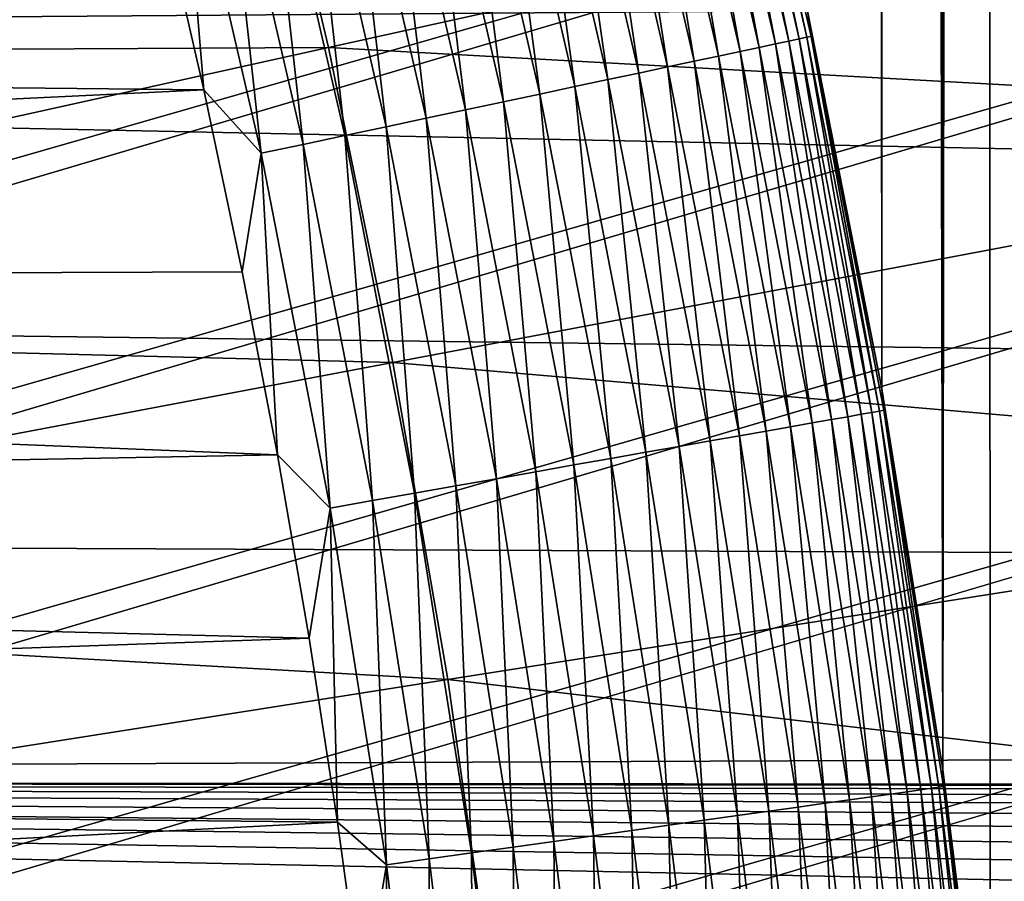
# Model space of a CAD drawing. Header units: millimetres. Extents: x -50 to 50, y -50 to 50.
# Tile 384 of 562: x 8.149 to 8.961, y 1.174 to 1.885. Entities that reach past the tile are written whole.
import ezdxf

# ---------------------------------------------------------------- set-up
doc = ezdxf.new("R2010")
doc.units = ezdxf.units.MM
doc.header["$LTSCALE"] = 65.185185
for name, color, linetype in [('1', 7, 'CONTINUOUS'), ('2', 7, 'CONTINUOUS'), ('25', 7, 'CONTINUOUS'), ('3', 7, 'CONTINUOUS'), ('37', 7, 'CONTINUOUS'), ('4', 7, 'CONTINUOUS'), ('89', 7, 'CONTINUOUS')]:
    doc.layers.add(name, color=color, linetype=linetype)

msp = doc.modelspace()

# ---------------------------------------------------------------- linework, layer by layer
at = {"layer": '1', "color": 7, "linetype": 'Continuous', "true_color": 0xf5f5f5}
for points in [[(4.76398, 2.05927), (29.17878, 2.03977), (4.84402, 1.86322), (4.76398, 2.05927)], [(29.17878, 2.03977), (29.21835, 1.36029), (4.84402, 1.86322), (29.17878, 2.03977)], [(4.84402, 1.86322), (29.21835, 1.36029), (4.91598, 1.66409), (4.84402, 1.86322)], [(4.91598, 1.66409), (29.21835, 1.36029), (4.97976, 1.46221), (4.91598, 1.66409)], [(4.97976, 1.46221), (29.21835, 1.36029), (5.03527, 1.25783), (4.97976, 1.46221)], [(5.03527, 1.25783), (29.21835, 1.36029), (14, 1.25), (5.03527, 1.25783)], [(13.92731, 1.24788), (5.03527, 1.25783), (14, 1.25), (13.92731, 1.24788)], [(13.8549, 1.24155), (5.03527, 1.25783), (13.92731, 1.24788), (13.8549, 1.24155)], [(13.78292, 1.231), (5.03527, 1.25783), (13.8549, 1.24155), (13.78292, 1.231)], [(13.71175, 1.21631), (5.03527, 1.25783), (13.78292, 1.231), (13.71175, 1.21631)], [(13.64147, 1.19748), (5.03527, 1.25783), (13.71175, 1.21631), (13.64147, 1.19748)], [(13.57249, 1.17462), (5.03527, 1.25783), (13.64147, 1.19748), (13.57249, 1.17462)], [(13.50488, 1.14776), (5.03527, 1.25783), (13.57249, 1.17462), (13.50488, 1.14776)], [(13.43901, 1.11704), (5.03527, 1.25783), (13.50488, 1.14776), (13.43901, 1.11704)], [(13.375, 1.08253), (5.03527, 1.25783), (13.43901, 1.11704), (13.375, 1.08253)], [(5.08237, 1.05146), (5.03527, 1.25783), (13.375, 1.08253), (5.08237, 1.05146)]]:
    msp.add_3dface(points, dxfattribs=at)
at = {"layer": '2', "color": 7, "linetype": 'Continuous', "true_color": 0xf5f5f5}
for points in [[(8.7989, 1.89189, 4.3), (8.86018, 1.58025, 4.3), (8.84809, 23.18089, 4.3), (8.7989, 1.89189, 4.3)], [(8.84809, 23.18089, 4.3), (8.86018, 1.58025, 4.3), (8.8519, 23.00631, 4.3), (8.84809, 23.18089, 4.3)], [(8.8519, 23.00631, 4.3), (8.86018, 1.58025, 4.3), (8.86331, 22.83229, 4.3), (8.8519, 23.00631, 4.3)], [(8.86018, 1.58025, 4.3), (8.91044, 1.2665, 4.3), (8.86331, 22.83229, 4.3), (8.86018, 1.58025, 4.3)], [(8.86331, 22.83229, 4.3), (8.91044, 1.2665, 4.3), (8.88231, 22.65876, 4.3), (8.86331, 22.83229, 4.3)], [(8.88231, 22.65876, 4.3), (8.91044, 1.2665, 4.3), (8.90885, 22.48632, 4.3), (8.88231, 22.65876, 4.3)], [(8.90885, 22.48632, 4.3), (8.91044, 1.2665, 4.3), (8.94291, 22.31511, 4.3), (8.90885, 22.48632, 4.3)], [(8.91044, 1.2665, 4.3), (8.94958, 0.95132, 4.3), (8.94291, 22.31511, 4.3), (8.91044, 1.2665, 4.3)], [(8.94958, 0.95132, 4.3), (8.97758, 0.63482, 4.3), (8.94291, 22.31511, 4.3), (8.94958, 0.95132, 4.3)], [(8.94291, 22.31511, 4.3), (8.97758, 0.63482, 4.3), (8.98438, 22.14563, 4.3), (8.94291, 22.31511, 4.3)]]:
    msp.add_3dface(points, dxfattribs=at)
at = {"layer": '25', "color": 7, "linetype": 'Continuous', "true_color": 0xf5f5f5}
for points in [[(8.72156, 2.17453, 10.30635), (8.79214, 1.86883, 10.30635), (8.72772, 2.17606, 10.27119), (8.72156, 2.17453, 10.30635)], [(8.72772, 2.17606, 10.27119), (8.79835, 1.87015, 10.27119), (8.73143, 2.17699, 10.23567), (8.72772, 2.17606, 10.27119)], [(8.72772, 2.17606, 10.27119), (8.79214, 1.86883, 10.30635), (8.79835, 1.87015, 10.27119), (8.72772, 2.17606, 10.27119)], [(8.73143, 2.17699, 10.23567), (8.79835, 1.87015, 10.27119), (8.80208, 1.87094, 10.23567), (8.73143, 2.17699, 10.23567)], [(8.7989, 1.89192, 10.2), (8.73143, 2.17699, 10.23567), (8.80208, 1.87094, 10.23567), (8.7989, 1.89192, 10.2)], [(8.68875, 2.16635, 10.40787), (8.75906, 1.8618, 10.40787), (8.70202, 2.16966, 10.37487), (8.68875, 2.16635, 10.40787)], [(8.70202, 2.16966, 10.37487), (8.77244, 1.86464, 10.37487), (8.71298, 2.17239, 10.34097), (8.70202, 2.16966, 10.37487)], [(8.70202, 2.16966, 10.37487), (8.75906, 1.8618, 10.40787), (8.77244, 1.86464, 10.37487), (8.70202, 2.16966, 10.37487)], [(8.71298, 2.17239, 10.34097), (8.78349, 1.86699, 10.34097), (8.72156, 2.17453, 10.30635), (8.71298, 2.17239, 10.34097)], [(8.71298, 2.17239, 10.34097), (8.77244, 1.86464, 10.37487), (8.78349, 1.86699, 10.34097), (8.71298, 2.17239, 10.34097)], [(8.72156, 2.17453, 10.30635), (8.78349, 1.86699, 10.34097), (8.79214, 1.86883, 10.30635), (8.72156, 2.17453, 10.30635)], [(8.65551, 2.15806, 10.47053), (8.72556, 1.85467, 10.47053), (8.67322, 2.16248, 10.43981), (8.65551, 2.15806, 10.47053)], [(8.67322, 2.16248, 10.43981), (8.7434, 1.85847, 10.43981), (8.68875, 2.16635, 10.40787), (8.67322, 2.16248, 10.43981)], [(8.67322, 2.16248, 10.43981), (8.72556, 1.85467, 10.47053), (8.7434, 1.85847, 10.43981), (8.67322, 2.16248, 10.43981)], [(8.68875, 2.16635, 10.40787), (8.7434, 1.85847, 10.43981), (8.75906, 1.8618, 10.40787), (8.68875, 2.16635, 10.40787)], [(8.61396, 2.1477, 10.52767), (8.68367, 1.84577, 10.52767), (8.63573, 2.15313, 10.49987), (8.61396, 2.1477, 10.52767)], [(8.63573, 2.15313, 10.49987), (8.70561, 1.85043, 10.49987), (8.65551, 2.15806, 10.47053), (8.63573, 2.15313, 10.49987)], [(8.63573, 2.15313, 10.49987), (8.68367, 1.84577, 10.52767), (8.70561, 1.85043, 10.49987), (8.63573, 2.15313, 10.49987)], [(8.65551, 2.15806, 10.47053), (8.70561, 1.85043, 10.49987), (8.72556, 1.85467, 10.47053), (8.65551, 2.15806, 10.47053)], [(8.59032, 2.14181, 10.55381), (8.65983, 1.8407, 10.55381), (8.61396, 2.1477, 10.52767), (8.59032, 2.14181, 10.55381)], [(8.61396, 2.1477, 10.52767), (8.65983, 1.8407, 10.55381), (8.68367, 1.84577, 10.52767), (8.61396, 2.1477, 10.52767)], [(8.53792, 2.12874, 10.60053), (8.60701, 1.82948, 10.60053), (8.56493, 2.13548, 10.57813), (8.53792, 2.12874, 10.60053)], [(8.56493, 2.13548, 10.57813), (8.63424, 1.83526, 10.57813), (8.59032, 2.14181, 10.55381), (8.56493, 2.13548, 10.57813)], [(8.56493, 2.13548, 10.57813), (8.60701, 1.82948, 10.60053), (8.63424, 1.83526, 10.57813), (8.56493, 2.13548, 10.57813)], [(8.59032, 2.14181, 10.55381), (8.63424, 1.83526, 10.57813), (8.65983, 1.8407, 10.55381), (8.59032, 2.14181, 10.55381)], [(8.50943, 2.12164, 10.62088), (8.57829, 1.82337, 10.62088), (8.53792, 2.12874, 10.60053), (8.50943, 2.12164, 10.62088)], [(8.53792, 2.12874, 10.60053), (8.57829, 1.82337, 10.62088), (8.60701, 1.82948, 10.60053), (8.53792, 2.12874, 10.60053)], [(8.47959, 2.1142, 10.63908), (8.54821, 1.81698, 10.63908), (8.50943, 2.12164, 10.62088), (8.47959, 2.1142, 10.63908)], [(8.50943, 2.12164, 10.62088), (8.54821, 1.81698, 10.63908), (8.57829, 1.82337, 10.62088), (8.50943, 2.12164, 10.62088)], [(8.44858, 2.10647, 10.65504), (8.51695, 1.81033, 10.65504), (8.47959, 2.1142, 10.63908), (8.44858, 2.10647, 10.65504)], [(8.47959, 2.1142, 10.63908), (8.51695, 1.81033, 10.65504), (8.54821, 1.81698, 10.63908), (8.47959, 2.1142, 10.63908)], [(8.41654, 2.09848, 10.66867), (8.48464, 1.80347, 10.66867), (8.44858, 2.10647, 10.65504), (8.41654, 2.09848, 10.66867)], [(8.44858, 2.10647, 10.65504), (8.48464, 1.80347, 10.66867), (8.51695, 1.81033, 10.65504), (8.44858, 2.10647, 10.65504)], [(8.38363, 2.09027, 10.67992), (8.45147, 1.79642, 10.67992), (8.41654, 2.09848, 10.66867), (8.38363, 2.09027, 10.67992)], [(8.41654, 2.09848, 10.66867), (8.45147, 1.79642, 10.67992), (8.48464, 1.80347, 10.66867), (8.41654, 2.09848, 10.66867)], [(8.35003, 2.0819, 10.68871), (8.4176, 1.78922, 10.68871), (8.38363, 2.09027, 10.67992), (8.35003, 2.0819, 10.68871)], [(8.38363, 2.09027, 10.67992), (8.4176, 1.78922, 10.68871), (8.45147, 1.79642, 10.67992), (8.38363, 2.09027, 10.67992)], [(8.31591, 2.07339, 10.69501), (8.3832, 1.7819, 10.69501), (8.35003, 2.0819, 10.68871), (8.31591, 2.07339, 10.69501)], [(8.35003, 2.0819, 10.68871), (8.3832, 1.7819, 10.69501), (8.4176, 1.78922, 10.68871), (8.35003, 2.0819, 10.68871)], [(8.28143, 2.06479, 10.69878), (8.34845, 1.77452, 10.69878), (8.31591, 2.07339, 10.69501), (8.28143, 2.06479, 10.69878)], [(8.31591, 2.07339, 10.69501), (8.34845, 1.77452, 10.69878), (8.3832, 1.7819, 10.69501), (8.31591, 2.07339, 10.69501)], [(8.26701, 1.9765, 10.7), (8.30135, 1.82687, 10.7), (8.28143, 2.06479, 10.69878), (8.26701, 1.9765, 10.7)], [(8.28143, 2.06479, 10.69878), (8.30135, 1.82687, 10.7), (8.34845, 1.77452, 10.69878), (8.28143, 2.06479, 10.69878)], [(8.86019, 1.58021, 10.2), (8.7989, 1.89192, 10.2), (8.80208, 1.87094, 10.23567), (8.86019, 1.58021, 10.2)], [(8.78349, 1.86699, 10.34097), (8.84329, 1.55931, 10.34097), (8.79214, 1.86883, 10.30635), (8.78349, 1.86699, 10.34097)], [(8.79214, 1.86883, 10.30635), (8.852, 1.56085, 10.30635), (8.79835, 1.87015, 10.27119), (8.79214, 1.86883, 10.30635)], [(8.79214, 1.86883, 10.30635), (8.84329, 1.55931, 10.34097), (8.852, 1.56085, 10.30635), (8.79214, 1.86883, 10.30635)], [(8.79835, 1.87015, 10.27119), (8.85825, 1.56195, 10.27119), (8.80208, 1.87094, 10.23567), (8.79835, 1.87015, 10.27119)], [(8.79835, 1.87015, 10.27119), (8.852, 1.56085, 10.30635), (8.85825, 1.56195, 10.27119), (8.79835, 1.87015, 10.27119)], [(8.80208, 1.87094, 10.23567), (8.85825, 1.56195, 10.27119), (8.86202, 1.56261, 10.23567), (8.80208, 1.87094, 10.23567)], [(8.86019, 1.58021, 10.2), (8.80208, 1.87094, 10.23567), (8.86202, 1.56261, 10.23567), (8.86019, 1.58021, 10.2)], [(8.7434, 1.85847, 10.43981), (8.80294, 1.5522, 10.43981), (8.75906, 1.8618, 10.40787), (8.7434, 1.85847, 10.43981)], [(8.75906, 1.8618, 10.40787), (8.8187, 1.55497, 10.40787), (8.77244, 1.86464, 10.37487), (8.75906, 1.8618, 10.40787)], [(8.75906, 1.8618, 10.40787), (8.80294, 1.5522, 10.43981), (8.8187, 1.55497, 10.40787), (8.75906, 1.8618, 10.40787)], [(8.77244, 1.86464, 10.37487), (8.83217, 1.55735, 10.37487), (8.78349, 1.86699, 10.34097), (8.77244, 1.86464, 10.37487)], [(8.77244, 1.86464, 10.37487), (8.8187, 1.55497, 10.40787), (8.83217, 1.55735, 10.37487), (8.77244, 1.86464, 10.37487)], [(8.78349, 1.86699, 10.34097), (8.83217, 1.55735, 10.37487), (8.84329, 1.55931, 10.34097), (8.78349, 1.86699, 10.34097)], [(8.70561, 1.85043, 10.49987), (8.76489, 1.54549, 10.49987), (8.72556, 1.85467, 10.47053), (8.70561, 1.85043, 10.49987)], [(8.72556, 1.85467, 10.47053), (8.78497, 1.54903, 10.47053), (8.7434, 1.85847, 10.43981), (8.72556, 1.85467, 10.47053)], [(8.72556, 1.85467, 10.47053), (8.76489, 1.54549, 10.49987), (8.78497, 1.54903, 10.47053), (8.72556, 1.85467, 10.47053)], [(8.7434, 1.85847, 10.43981), (8.78497, 1.54903, 10.47053), (8.80294, 1.5522, 10.43981), (8.7434, 1.85847, 10.43981)], [(8.65983, 1.8407, 10.55381), (8.7188, 1.53736, 10.55381), (8.68367, 1.84577, 10.52767), (8.65983, 1.8407, 10.55381)], [(8.68367, 1.84577, 10.52767), (8.74279, 1.54159, 10.52767), (8.70561, 1.85043, 10.49987), (8.68367, 1.84577, 10.52767)], [(8.68367, 1.84577, 10.52767), (8.7188, 1.53736, 10.55381), (8.74279, 1.54159, 10.52767), (8.68367, 1.84577, 10.52767)], [(8.70561, 1.85043, 10.49987), (8.74279, 1.54159, 10.52767), (8.76489, 1.54549, 10.49987), (8.70561, 1.85043, 10.49987)], [(8.60701, 1.82948, 10.60053), (8.66561, 1.52798, 10.60053), (8.63424, 1.83526, 10.57813), (8.60701, 1.82948, 10.60053)], [(8.63424, 1.83526, 10.57813), (8.69303, 1.53282, 10.57813), (8.65983, 1.8407, 10.55381), (8.63424, 1.83526, 10.57813)], [(8.63424, 1.83526, 10.57813), (8.66561, 1.52798, 10.60053), (8.69303, 1.53282, 10.57813), (8.63424, 1.83526, 10.57813)], [(8.65983, 1.8407, 10.55381), (8.69303, 1.53282, 10.57813), (8.7188, 1.53736, 10.55381), (8.65983, 1.8407, 10.55381)], [(8.30135, 1.82687, 10.7), (8.33299, 1.67669, 10.7), (8.34845, 1.77452, 10.69878), (8.30135, 1.82687, 10.7)], [(8.57829, 1.82337, 10.62088), (8.63669, 1.52288, 10.62088), (8.60701, 1.82948, 10.60053), (8.57829, 1.82337, 10.62088)], [(8.60701, 1.82948, 10.60053), (8.63669, 1.52288, 10.62088), (8.66561, 1.52798, 10.60053), (8.60701, 1.82948, 10.60053)], [(8.54821, 1.81698, 10.63908), (8.60642, 1.51754, 10.63908), (8.57829, 1.82337, 10.62088), (8.54821, 1.81698, 10.63908)], [(8.57829, 1.82337, 10.62088), (8.60642, 1.51754, 10.63908), (8.63669, 1.52288, 10.62088), (8.57829, 1.82337, 10.62088)], [(8.48464, 1.80347, 10.66867), (8.54242, 1.50626, 10.66867), (8.51695, 1.81033, 10.65504), (8.48464, 1.80347, 10.66867)], [(8.51695, 1.81033, 10.65504), (8.57494, 1.51199, 10.65504), (8.54821, 1.81698, 10.63908), (8.51695, 1.81033, 10.65504)], [(8.51695, 1.81033, 10.65504), (8.54242, 1.50626, 10.66867), (8.57494, 1.51199, 10.65504), (8.51695, 1.81033, 10.65504)], [(8.54821, 1.81698, 10.63908), (8.57494, 1.51199, 10.65504), (8.60642, 1.51754, 10.63908), (8.54821, 1.81698, 10.63908)], [(8.45147, 1.79642, 10.67992), (8.50902, 1.50037, 10.67992), (8.48464, 1.80347, 10.66867), (8.45147, 1.79642, 10.67992)], [(8.48464, 1.80347, 10.66867), (8.50902, 1.50037, 10.67992), (8.54242, 1.50626, 10.66867), (8.48464, 1.80347, 10.66867)], [(8.4176, 1.78922, 10.68871), (8.47492, 1.49436, 10.68871), (8.45147, 1.79642, 10.67992), (8.4176, 1.78922, 10.68871)], [(8.45147, 1.79642, 10.67992), (8.47492, 1.49436, 10.68871), (8.50902, 1.50037, 10.67992), (8.45147, 1.79642, 10.67992)], [(8.3832, 1.7819, 10.69501), (8.44028, 1.48825, 10.69501), (8.4176, 1.78922, 10.68871), (8.3832, 1.7819, 10.69501)], [(8.4176, 1.78922, 10.68871), (8.44028, 1.48825, 10.69501), (8.47492, 1.49436, 10.68871), (8.4176, 1.78922, 10.68871)], [(8.34845, 1.77452, 10.69878), (8.40529, 1.48208, 10.69878), (8.3832, 1.7819, 10.69501), (8.34845, 1.77452, 10.69878)], [(8.3832, 1.7819, 10.69501), (8.40529, 1.48208, 10.69878), (8.44028, 1.48825, 10.69501), (8.3832, 1.7819, 10.69501)], [(8.33299, 1.67669, 10.7), (8.36189, 1.52603, 10.7), (8.34845, 1.77452, 10.69878), (8.33299, 1.67669, 10.7)], [(8.34845, 1.77452, 10.69878), (8.36189, 1.52603, 10.7), (8.40529, 1.48208, 10.69878), (8.34845, 1.77452, 10.69878)], [(8.91044, 1.26654, 10.2), (8.86019, 1.58021, 10.2), (8.86202, 1.56261, 10.23567), (8.91044, 1.26654, 10.2)], [(8.83217, 1.55735, 10.37487), (8.88114, 1.24816, 10.37487), (8.84329, 1.55931, 10.34097), (8.83217, 1.55735, 10.37487)], [(8.84329, 1.55931, 10.34097), (8.89233, 1.24973, 10.34097), (8.852, 1.56085, 10.30635), (8.84329, 1.55931, 10.34097)], [(8.84329, 1.55931, 10.34097), (8.88114, 1.24816, 10.37487), (8.89233, 1.24973, 10.34097), (8.84329, 1.55931, 10.34097)], [(8.852, 1.56085, 10.30635), (8.90108, 1.25097, 10.30635), (8.85825, 1.56195, 10.27119), (8.852, 1.56085, 10.30635)], [(8.852, 1.56085, 10.30635), (8.89233, 1.24973, 10.34097), (8.90108, 1.25097, 10.30635), (8.852, 1.56085, 10.30635)], [(8.85825, 1.56195, 10.27119), (8.90737, 1.25185, 10.27119), (8.86202, 1.56261, 10.23567), (8.85825, 1.56195, 10.27119)], [(8.85825, 1.56195, 10.27119), (8.90108, 1.25097, 10.30635), (8.90737, 1.25185, 10.27119), (8.85825, 1.56195, 10.27119)], [(8.86202, 1.56261, 10.23567), (8.90737, 1.25185, 10.27119), (8.91115, 1.25238, 10.23567), (8.86202, 1.56261, 10.23567)], [(8.91044, 1.26654, 10.2), (8.86202, 1.56261, 10.23567), (8.91115, 1.25238, 10.23567), (8.91044, 1.26654, 10.2)], [(8.78497, 1.54903, 10.47053), (8.83368, 1.24149, 10.47053), (8.80294, 1.5522, 10.43981), (8.78497, 1.54903, 10.47053)], [(8.80294, 1.5522, 10.43981), (8.85175, 1.24403, 10.43981), (8.8187, 1.55497, 10.40787), (8.80294, 1.5522, 10.43981)], [(8.80294, 1.5522, 10.43981), (8.83368, 1.24149, 10.47053), (8.85175, 1.24403, 10.43981), (8.80294, 1.5522, 10.43981)], [(8.8187, 1.55497, 10.40787), (8.86759, 1.24626, 10.40787), (8.83217, 1.55735, 10.37487), (8.8187, 1.55497, 10.40787)], [(8.8187, 1.55497, 10.40787), (8.85175, 1.24403, 10.43981), (8.86759, 1.24626, 10.40787), (8.8187, 1.55497, 10.40787)], [(8.83217, 1.55735, 10.37487), (8.86759, 1.24626, 10.40787), (8.88114, 1.24816, 10.37487), (8.83217, 1.55735, 10.37487)], [(8.74279, 1.54159, 10.52767), (8.79127, 1.23553, 10.52767), (8.76489, 1.54549, 10.49987), (8.74279, 1.54159, 10.52767)], [(8.76489, 1.54549, 10.49987), (8.81348, 1.23865, 10.49987), (8.78497, 1.54903, 10.47053), (8.76489, 1.54549, 10.49987)], [(8.76489, 1.54549, 10.49987), (8.79127, 1.23553, 10.52767), (8.81348, 1.23865, 10.49987), (8.76489, 1.54549, 10.49987)], [(8.78497, 1.54903, 10.47053), (8.81348, 1.23865, 10.49987), (8.83368, 1.24149, 10.47053), (8.78497, 1.54903, 10.47053)], [(8.69303, 1.53282, 10.57813), (8.74123, 1.2285, 10.57813), (8.7188, 1.53736, 10.55381), (8.69303, 1.53282, 10.57813)], [(8.7188, 1.53736, 10.55381), (8.76714, 1.23214, 10.55381), (8.74279, 1.54159, 10.52767), (8.7188, 1.53736, 10.55381)], [(8.7188, 1.53736, 10.55381), (8.74123, 1.2285, 10.57813), (8.76714, 1.23214, 10.55381), (8.7188, 1.53736, 10.55381)], [(8.74279, 1.54159, 10.52767), (8.76714, 1.23214, 10.55381), (8.79127, 1.23553, 10.52767), (8.74279, 1.54159, 10.52767)], [(8.63669, 1.52288, 10.62088), (8.68458, 1.22054, 10.62088), (8.66561, 1.52798, 10.60053), (8.63669, 1.52288, 10.62088)], [(8.66561, 1.52798, 10.60053), (8.71366, 1.22463, 10.60053), (8.69303, 1.53282, 10.57813), (8.66561, 1.52798, 10.60053)], [(8.66561, 1.52798, 10.60053), (8.68458, 1.22054, 10.62088), (8.71366, 1.22463, 10.60053), (8.66561, 1.52798, 10.60053)], [(8.69303, 1.53282, 10.57813), (8.71366, 1.22463, 10.60053), (8.74123, 1.2285, 10.57813), (8.69303, 1.53282, 10.57813)], [(8.36189, 1.52603, 10.7), (8.38808, 1.37479, 10.7), (8.40529, 1.48208, 10.69878), (8.36189, 1.52603, 10.7)], [(8.60642, 1.51754, 10.63908), (8.65414, 1.21626, 10.63908), (8.63669, 1.52288, 10.62088), (8.60642, 1.51754, 10.63908)], [(8.63669, 1.52288, 10.62088), (8.65414, 1.21626, 10.63908), (8.68458, 1.22054, 10.62088), (8.63669, 1.52288, 10.62088)], [(8.54242, 1.50626, 10.66867), (8.58978, 1.20721, 10.66867), (8.57494, 1.51199, 10.65504), (8.54242, 1.50626, 10.66867)], [(8.57494, 1.51199, 10.65504), (8.62248, 1.21181, 10.65504), (8.60642, 1.51754, 10.63908), (8.57494, 1.51199, 10.65504)], [(8.57494, 1.51199, 10.65504), (8.58978, 1.20721, 10.66867), (8.62248, 1.21181, 10.65504), (8.57494, 1.51199, 10.65504)], [(8.60642, 1.51754, 10.63908), (8.62248, 1.21181, 10.65504), (8.65414, 1.21626, 10.63908), (8.60642, 1.51754, 10.63908)], [(8.50902, 1.50037, 10.67992), (8.5562, 1.2025, 10.67992), (8.54242, 1.50626, 10.66867), (8.50902, 1.50037, 10.67992)], [(8.54242, 1.50626, 10.66867), (8.5562, 1.2025, 10.67992), (8.58978, 1.20721, 10.66867), (8.54242, 1.50626, 10.66867)], [(8.44028, 1.48825, 10.69501), (8.48708, 1.19278, 10.69501), (8.47492, 1.49436, 10.68871), (8.44028, 1.48825, 10.69501)], [(8.47492, 1.49436, 10.68871), (8.52191, 1.19768, 10.68871), (8.50902, 1.50037, 10.67992), (8.47492, 1.49436, 10.68871)], [(8.47492, 1.49436, 10.68871), (8.48708, 1.19278, 10.69501), (8.52191, 1.19768, 10.68871), (8.47492, 1.49436, 10.68871)], [(8.50902, 1.50037, 10.67992), (8.52191, 1.19768, 10.68871), (8.5562, 1.2025, 10.67992), (8.50902, 1.50037, 10.67992)], [(8.40529, 1.48208, 10.69878), (8.4519, 1.18784, 10.69878), (8.44028, 1.48825, 10.69501), (8.40529, 1.48208, 10.69878)], [(8.44028, 1.48825, 10.69501), (8.4519, 1.18784, 10.69878), (8.48708, 1.19278, 10.69501), (8.44028, 1.48825, 10.69501)], [(8.38808, 1.37479, 10.7), (8.41154, 1.22309, 10.7), (8.40529, 1.48208, 10.69878), (8.38808, 1.37479, 10.7)], [(8.40529, 1.48208, 10.69878), (8.41154, 1.22309, 10.7), (8.4519, 1.18784, 10.69878), (8.40529, 1.48208, 10.69878)], [(8.94958, 0.95129, 10.2), (8.91044, 1.26654, 10.2), (8.91115, 1.25238, 10.23567), (8.94958, 0.95129, 10.2)], [(8.89233, 1.24973, 10.34097), (8.93052, 0.93864, 10.34097), (8.90108, 1.25097, 10.30635), (8.89233, 1.24973, 10.34097)], [(8.90108, 1.25097, 10.30635), (8.93932, 0.93956, 10.30635), (8.90737, 1.25185, 10.27119), (8.90108, 1.25097, 10.30635)], [(8.90108, 1.25097, 10.30635), (8.93052, 0.93864, 10.34097), (8.93932, 0.93956, 10.30635), (8.90108, 1.25097, 10.30635)], [(8.90737, 1.25185, 10.27119), (8.94563, 0.94022, 10.27119), (8.91115, 1.25238, 10.23567), (8.90737, 1.25185, 10.27119)], [(8.90737, 1.25185, 10.27119), (8.93932, 0.93956, 10.30635), (8.94563, 0.94022, 10.27119), (8.90737, 1.25185, 10.27119)], [(8.91115, 1.25238, 10.23567), (8.94563, 0.94022, 10.27119), (8.94943, 0.94062, 10.23567), (8.91115, 1.25238, 10.23567)], [(8.94958, 0.95129, 10.2), (8.91115, 1.25238, 10.23567), (8.94943, 0.94062, 10.23567), (8.94958, 0.95129, 10.2)], [(8.83368, 1.24149, 10.47053), (8.87162, 0.93245, 10.47053), (8.85175, 1.24403, 10.43981), (8.83368, 1.24149, 10.47053)], [(8.85175, 1.24403, 10.43981), (8.88977, 0.93435, 10.43981), (8.86759, 1.24626, 10.40787), (8.85175, 1.24403, 10.43981)], [(8.85175, 1.24403, 10.43981), (8.87162, 0.93245, 10.47053), (8.88977, 0.93435, 10.43981), (8.85175, 1.24403, 10.43981)], [(8.86759, 1.24626, 10.40787), (8.90569, 0.93603, 10.40787), (8.88114, 1.24816, 10.37487), (8.86759, 1.24626, 10.40787)], [(8.86759, 1.24626, 10.40787), (8.88977, 0.93435, 10.43981), (8.90569, 0.93603, 10.40787), (8.86759, 1.24626, 10.40787)], [(8.88114, 1.24816, 10.37487), (8.91929, 0.93746, 10.37487), (8.89233, 1.24973, 10.34097), (8.88114, 1.24816, 10.37487)], [(8.88114, 1.24816, 10.37487), (8.90569, 0.93603, 10.40787), (8.91929, 0.93746, 10.37487), (8.88114, 1.24816, 10.37487)], [(8.89233, 1.24973, 10.34097), (8.91929, 0.93746, 10.37487), (8.93052, 0.93864, 10.34097), (8.89233, 1.24973, 10.34097)], [(8.76714, 1.23214, 10.55381), (8.8048, 0.92542, 10.55381), (8.79127, 1.23553, 10.52767), (8.76714, 1.23214, 10.55381)], [(8.79127, 1.23553, 10.52767), (8.82903, 0.92797, 10.52767), (8.81348, 1.23865, 10.49987), (8.79127, 1.23553, 10.52767)], [(8.79127, 1.23553, 10.52767), (8.8048, 0.92542, 10.55381), (8.82903, 0.92797, 10.52767), (8.79127, 1.23553, 10.52767)], [(8.81348, 1.23865, 10.49987), (8.85134, 0.93031, 10.49987), (8.83368, 1.24149, 10.47053), (8.81348, 1.23865, 10.49987)], [(8.81348, 1.23865, 10.49987), (8.82903, 0.92797, 10.52767), (8.85134, 0.93031, 10.49987), (8.81348, 1.23865, 10.49987)], [(8.83368, 1.24149, 10.47053), (8.85134, 0.93031, 10.49987), (8.87162, 0.93245, 10.47053), (8.83368, 1.24149, 10.47053)], [(8.71366, 1.22463, 10.60053), (8.75109, 0.91978, 10.60053), (8.74123, 1.2285, 10.57813), (8.71366, 1.22463, 10.60053)], [(8.74123, 1.2285, 10.57813), (8.77878, 0.92269, 10.57813), (8.76714, 1.23214, 10.55381), (8.74123, 1.2285, 10.57813)], [(8.74123, 1.2285, 10.57813), (8.75109, 0.91978, 10.60053), (8.77878, 0.92269, 10.57813), (8.74123, 1.2285, 10.57813)], [(8.76714, 1.23214, 10.55381), (8.77878, 0.92269, 10.57813), (8.8048, 0.92542, 10.55381), (8.76714, 1.23214, 10.55381)], [(8.41154, 1.22309, 10.7), (8.43225, 1.07107, 10.7), (8.4519, 1.18784, 10.69878), (8.41154, 1.22309, 10.7)], [(8.65414, 1.21626, 10.63908), (8.69131, 0.91349, 10.63908), (8.68458, 1.22054, 10.62088), (8.65414, 1.21626, 10.63908)], [(8.68458, 1.22054, 10.62088), (8.72189, 0.91671, 10.62088), (8.71366, 1.22463, 10.60053), (8.68458, 1.22054, 10.62088)], [(8.68458, 1.22054, 10.62088), (8.69131, 0.91349, 10.63908), (8.72189, 0.91671, 10.62088), (8.68458, 1.22054, 10.62088)], [(8.71366, 1.22463, 10.60053), (8.72189, 0.91671, 10.62088), (8.75109, 0.91978, 10.60053), (8.71366, 1.22463, 10.60053)], [(8.58978, 1.20721, 10.66867), (8.62668, 0.9067, 10.66867), (8.62248, 1.21181, 10.65504), (8.58978, 1.20721, 10.66867)], [(8.62248, 1.21181, 10.65504), (8.65952, 0.91015, 10.65504), (8.65414, 1.21626, 10.63908), (8.62248, 1.21181, 10.65504)], [(8.62248, 1.21181, 10.65504), (8.62668, 0.9067, 10.66867), (8.65952, 0.91015, 10.65504), (8.62248, 1.21181, 10.65504)], [(8.65414, 1.21626, 10.63908), (8.65952, 0.91015, 10.65504), (8.69131, 0.91349, 10.63908), (8.65414, 1.21626, 10.63908)], [(8.52191, 1.19768, 10.68871), (8.55851, 0.89954, 10.68871), (8.5562, 1.2025, 10.67992), (8.52191, 1.19768, 10.68871)], [(8.5562, 1.2025, 10.67992), (8.59295, 0.90316, 10.67992), (8.58978, 1.20721, 10.66867), (8.5562, 1.2025, 10.67992)], [(8.5562, 1.2025, 10.67992), (8.55851, 0.89954, 10.68871), (8.59295, 0.90316, 10.67992), (8.5562, 1.2025, 10.67992)], [(8.58978, 1.20721, 10.66867), (8.59295, 0.90316, 10.67992), (8.62668, 0.9067, 10.66867), (8.58978, 1.20721, 10.66867)], [(8.48708, 1.19278, 10.69501), (8.52354, 0.89586, 10.69501), (8.52191, 1.19768, 10.68871), (8.48708, 1.19278, 10.69501)], [(8.52191, 1.19768, 10.68871), (8.52354, 0.89586, 10.69501), (8.55851, 0.89954, 10.68871), (8.52191, 1.19768, 10.68871)], [(8.43225, 1.07107, 10.7), (8.45021, 0.91866, 10.7), (8.4519, 1.18784, 10.69878), (8.43225, 1.07107, 10.7)], [(8.4519, 1.18784, 10.69878), (8.45021, 0.91866, 10.7), (8.4882, 0.89215, 10.69878), (8.4519, 1.18784, 10.69878)], [(8.4519, 1.18784, 10.69878), (8.4882, 0.89215, 10.69878), (8.48708, 1.19278, 10.69501), (8.4519, 1.18784, 10.69878)], [(8.48708, 1.19278, 10.69501), (8.4882, 0.89215, 10.69878), (8.52354, 0.89586, 10.69501), (8.48708, 1.19278, 10.69501)]]:
    msp.add_3dface(points, dxfattribs=at)
at = {"layer": '3', "color": 7, "linetype": 'Continuous', "true_color": 0xf5f5f5}
for points in [[(4.76399, 2.05925, 10.7), (4.84401, 1.86325, 10.7), (8.26701, 1.9765, 10.7), (4.76399, 2.05925, 10.7)], [(8.26701, 1.9765, 10.7), (4.84401, 1.86325, 10.7), (8.30135, 1.82687, 10.7), (8.26701, 1.9765, 10.7)], [(4.84401, 1.86325, 10.7), (4.91599, 1.66407, 10.7), (8.30135, 1.82687, 10.7), (4.84401, 1.86325, 10.7)], [(8.30135, 1.82687, 10.7), (4.91599, 1.66407, 10.7), (8.33299, 1.67669, 10.7), (8.30135, 1.82687, 10.7)], [(8.33299, 1.67669, 10.7), (4.91599, 1.66407, 10.7), (8.36189, 1.52603, 10.7), (8.33299, 1.67669, 10.7)], [(4.91599, 1.66407, 10.7), (4.97976, 1.46222, 10.7), (8.36189, 1.52603, 10.7), (4.91599, 1.66407, 10.7)], [(8.36189, 1.52603, 10.7), (4.97976, 1.46222, 10.7), (8.38808, 1.37479, 10.7), (8.36189, 1.52603, 10.7)], [(4.97976, 1.46222, 10.7), (5.03527, 1.25783, 10.7), (8.38808, 1.37479, 10.7), (4.97976, 1.46222, 10.7)], [(8.38808, 1.37479, 10.7), (5.03527, 1.25783, 10.7), (8.41154, 1.22309, 10.7), (8.38808, 1.37479, 10.7)], [(5.03527, 1.25783, 10.7), (5.08237, 1.05146, 10.7), (8.41154, 1.22309, 10.7), (5.03527, 1.25783, 10.7)], [(8.41154, 1.22309, 10.7), (5.08237, 1.05146, 10.7), (8.43225, 1.07107, 10.7), (8.41154, 1.22309, 10.7)]]:
    msp.add_3dface(points, dxfattribs=at)
at = {"layer": '37', "color": 15, "linetype": 'Continuous', "true_color": 0xaf503c}
for points in [[(7.24264, 2.08008, -17.16178), (8.34272, 2.1197, -17.0461), (7.30318, 1.85597, -17.16178), (7.24264, 2.08008, -17.16178)], [(8.34272, 2.1197, -17.0461), (8.40396, 1.8617, -17.0461), (7.30318, 1.85597, -17.16178), (8.34272, 2.1197, -17.0461)], [(8.34272, 2.1197, -17.0461), (9.4494, 2.09291, -16.91508), (8.40396, 1.8617, -17.0461), (8.34272, 2.1197, -17.0461)], [(9.4494, 2.09291, -16.91508), (9.50929, 1.80084, -16.91508), (8.40396, 1.8617, -17.0461), (9.4494, 2.09291, -16.91508)], [(7.30318, 1.85597, -17.16178), (8.40396, 1.8617, -17.0461), (7.35679, 1.63011, -17.16178), (7.30318, 1.85597, -17.16178)], [(8.40396, 1.8617, -17.0461), (8.45722, 1.60194, -17.0461), (7.35679, 1.63011, -17.16178), (8.40396, 1.8617, -17.0461)], [(8.40396, 1.8617, -17.0461), (9.50929, 1.80084, -16.91508), (8.45722, 1.60194, -17.0461), (8.40396, 1.8617, -17.0461)], [(9.50929, 1.80084, -16.91508), (9.56016, 1.50707, -16.91508), (8.45722, 1.60194, -17.0461), (9.50929, 1.80084, -16.91508)], [(7.35679, 1.63011, -17.16178), (8.45722, 1.60194, -17.0461), (7.40342, 1.40271, -17.16178), (7.35679, 1.63011, -17.16178)], [(8.45722, 1.60194, -17.0461), (8.50247, 1.34066, -17.0461), (7.40342, 1.40271, -17.16178), (8.45722, 1.60194, -17.0461)], [(8.45722, 1.60194, -17.0461), (9.56016, 1.50707, -16.91508), (8.50247, 1.34066, -17.0461), (8.45722, 1.60194, -17.0461)], [(9.56016, 1.50707, -16.91508), (9.60196, 1.21187, -16.91508), (8.50247, 1.34066, -17.0461), (9.56016, 1.50707, -16.91508)], [(7.40342, 1.40271, -17.16178), (8.50247, 1.34066, -17.0461), (7.44302, 1.17398, -17.16178), (7.40342, 1.40271, -17.16178)], [(8.50247, 1.34066, -17.0461), (8.53964, 1.07811, -17.0461), (7.44302, 1.17398, -17.16178), (8.50247, 1.34066, -17.0461)], [(8.50247, 1.34066, -17.0461), (9.60196, 1.21187, -16.91508), (8.53964, 1.07811, -17.0461), (8.50247, 1.34066, -17.0461)], [(9.60196, 1.21187, -16.91508), (9.63464, 0.91553, -16.91508), (8.53964, 1.07811, -17.0461), (9.60196, 1.21187, -16.91508)]]:
    msp.add_3dface(points, dxfattribs=at)
at = {"layer": '4', "color": 7, "linetype": 'Continuous', "true_color": 0xf5f5f5}
for points in [[(8.86019, 1.58021, 10.2), (8.7989, 1.89189, 4.3), (8.7989, 1.89192, 10.2), (8.86019, 1.58021, 10.2)], [(8.86018, 1.58025, 4.3), (8.7989, 1.89189, 4.3), (8.86019, 1.58021, 10.2), (8.86018, 1.58025, 4.3)], [(8.91044, 1.26654, 10.2), (8.86018, 1.58025, 4.3), (8.86019, 1.58021, 10.2), (8.91044, 1.26654, 10.2)], [(8.91044, 1.2665, 4.3), (8.86018, 1.58025, 4.3), (8.91044, 1.26654, 10.2), (8.91044, 1.2665, 4.3)], [(8.94958, 0.95129, 10.2), (8.91044, 1.2665, 4.3), (8.91044, 1.26654, 10.2), (8.94958, 0.95129, 10.2)], [(8.94958, 0.95132, 4.3), (8.91044, 1.2665, 4.3), (8.94958, 0.95129, 10.2), (8.94958, 0.95132, 4.3)]]:
    msp.add_3dface(points, dxfattribs=at)
at = {"layer": '89', "color": 250, "linetype": 'Continuous', "true_color": 0x1c1c1c}
for points in [[(8.11185, 6.92336, -12), (-10.57668, 1.39175, -12), (8.22893, 6.78368, -12), (8.11185, 6.92336, -12)], [(8.22893, 6.78368, -12), (-10.59888, 1.21088, -12), (8.34359, 6.64206, -12), (8.22893, 6.78368, -12)], [(-10.57668, 1.39175, -12), (-10.59888, 1.21088, -12), (8.22893, 6.78368, -12), (-10.57668, 1.39175, -12)], [(8.34359, 6.64206, -12), (-10.61797, 1.02978, -12), (8.45575, 6.49858, -12), (8.34359, 6.64206, -12)], [(-10.59888, 1.21088, -12), (-10.61797, 1.02978, -12), (8.34359, 6.64206, -12), (-10.59888, 1.21088, -12)], [(-10.61797, 1.02978, -12), (-10.63397, 0.84829, -12), (8.45575, 6.49858, -12), (-10.61797, 1.02978, -12)], [(8.45575, 6.49858, -12), (-10.63397, 0.84829, -12), (8.56548, 6.35313, -12), (8.45575, 6.49858, -12)], [(8.56548, 6.35313, -12), (-10.64686, 0.66651, -12), (8.67275, 6.2058, -12), (8.56548, 6.35313, -12)], [(-10.63397, 0.84829, -12), (-10.64686, 0.66651, -12), (8.56548, 6.35313, -12), (-10.63397, 0.84829, -12)], [(-10.64686, 0.66651, -12), (-10.65666, 0.48462, -12), (8.67275, 6.2058, -12), (-10.64686, 0.66651, -12)], [(8.67275, 6.2058, -12), (-10.65666, 0.48462, -12), (8.77744, 6.05672, -12), (8.67275, 6.2058, -12)], [(-10.65666, 0.48462, -12), (-10.66333, 0.30263, -12), (8.77744, 6.05672, -12), (-10.65666, 0.48462, -12)], [(8.77744, 6.05672, -12), (-10.66333, 0.30263, -12), (8.87955, 5.9059, -12), (8.77744, 6.05672, -12)], [(8.87955, 5.9059, -12), (-10.6669, 0.12043, -12), (8.97913, 5.75324, -12), (8.87955, 5.9059, -12)], [(-10.66333, 0.30263, -12), (-10.6669, 0.12043, -12), (8.87955, 5.9059, -12), (-10.66333, 0.30263, -12)], [(-10.6669, 0.12043, -12), (-10.66736, -0.06178, -12), (8.97913, 5.75324, -12), (-10.6669, 0.12043, -12)], [(8.97913, 5.75324, -12), (-10.66736, -0.06178, -12), (9.07609, 5.59893, -12), (8.97913, 5.75324, -12)], [(-10.66736, -0.06178, -12), (-10.66471, -0.24381, -12), (9.07609, 5.59893, -12), (-10.66736, -0.06178, -12)], [(9.07609, 5.59893, -12), (-10.66471, -0.24381, -12), (9.17031, 5.44312, -12), (9.07609, 5.59893, -12)], [(-10.66471, -0.24381, -12), (-10.65896, -0.42566, -12), (9.17031, 5.44312, -12), (-10.66471, -0.24381, -12)], [(9.17031, 5.44312, -12), (-10.65896, -0.42566, -12), (9.26181, 5.28581, -12), (9.17031, 5.44312, -12)], [(-10.65896, -0.42566, -12), (-10.6501, -0.6074, -12), (9.26181, 5.28581, -12), (-10.65896, -0.42566, -12)], [(9.26181, 5.28581, -12), (-10.6501, -0.6074, -12), (9.35062, 5.12695, -12), (9.26181, 5.28581, -12)], [(-10.6501, -0.6074, -12), (-10.63815, -0.78894, -12), (9.35062, 5.12695, -12), (-10.6501, -0.6074, -12)], [(9.35062, 5.12695, -12), (-10.63815, -0.78894, -12), (9.43669, 4.96661, -12), (9.35062, 5.12695, -12)], [(-10.63815, -0.78894, -12), (-10.6231, -0.97023, -12), (9.43669, 4.96661, -12), (-10.63815, -0.78894, -12)], [(9.43669, 4.96661, -12), (-10.6231, -0.97023, -12), (9.52, 4.80486, -12), (9.43669, 4.96661, -12)], [(-10.6231, -0.97023, -12), (-10.60494, -1.15136, -12), (9.52, 4.80486, -12), (-10.6231, -0.97023, -12)], [(9.52, 4.80486, -12), (-10.60494, -1.15136, -12), (9.60059, 4.6416, -12), (9.52, 4.80486, -12)], [(-10.60494, -1.15136, -12), (-10.58369, -1.33226, -12), (9.60059, 4.6416, -12), (-10.60494, -1.15136, -12)], [(9.60059, 4.6416, -12), (-10.58369, -1.33226, -12), (9.67842, 4.4769, -12), (9.60059, 4.6416, -12)], [(-10.58369, -1.33226, -12), (-10.55936, -1.51276, -12), (9.67842, 4.4769, -12), (-10.58369, -1.33226, -12)], [(9.67842, 4.4769, -12), (-10.55936, -1.51276, -12), (9.75343, 4.31092, -12), (9.67842, 4.4769, -12)], [(-10.55936, -1.51276, -12), (-10.53195, -1.69275, -12), (9.75343, 4.31092, -12), (-10.55936, -1.51276, -12)], [(9.75343, 4.31092, -12), (-10.53195, -1.69275, -12), (9.82554, 4.14377, -12), (9.75343, 4.31092, -12)], [(-10.53195, -1.69275, -12), (-10.50145, -1.87237, -12), (9.82554, 4.14377, -12), (-10.53195, -1.69275, -12)], [(9.82554, 4.14377, -12), (-10.50145, -1.87237, -12), (9.89484, 3.97531, -12), (9.82554, 4.14377, -12)], [(-10.50145, -1.87237, -12), (-10.46788, -2.05151, -12), (9.89484, 3.97531, -12), (-10.50145, -1.87237, -12)], [(9.89484, 3.97531, -12), (-10.46788, -2.05151, -12), (9.96126, 3.80565, -12), (9.89484, 3.97531, -12)], [(-10.46788, -2.05151, -12), (-10.43127, -2.23, -12), (9.96126, 3.80565, -12), (-10.46788, -2.05151, -12)], [(9.96126, 3.80565, -12), (-10.43127, -2.23, -12), (10.02475, 3.63495, -12), (9.96126, 3.80565, -12)], [(-10.43127, -2.23, -12), (-10.39162, -2.40775, -12), (10.02475, 3.63495, -12), (-10.43127, -2.23, -12)], [(10.02475, 3.63495, -12), (-10.39162, -2.40775, -12), (10.08528, 3.46332, -12), (10.02475, 3.63495, -12)], [(-10.39162, -2.40775, -12), (-10.34893, -2.58485, -12), (10.08528, 3.46332, -12), (-10.39162, -2.40775, -12)], [(10.08528, 3.46332, -12), (-10.34893, -2.58485, -12), (10.14287, 3.29065, -12), (10.08528, 3.46332, -12)], [(-10.34893, -2.58485, -12), (-10.30319, -2.76131, -12), (10.14287, 3.29065, -12), (-10.34893, -2.58485, -12)], [(10.14287, 3.29065, -12), (-10.30319, -2.76131, -12), (10.19753, 3.11695, -12), (10.14287, 3.29065, -12)], [(-10.30319, -2.76131, -12), (-10.25441, -2.93712, -12), (10.19753, 3.11695, -12), (-10.30319, -2.76131, -12)], [(10.19753, 3.11695, -12), (-10.25441, -2.93712, -12), (10.24926, 2.94221, -12), (10.19753, 3.11695, -12)], [(10.24926, 2.94221, -12), (-10.25441, -2.93712, -12), (-10.20268, -3.11186, -12), (10.24926, 2.94221, -12)], [(10.29804, 2.7664, -12), (10.24926, 2.94221, -12), (-10.20268, -3.11186, -12), (10.29804, 2.7664, -12)], [(-10.14802, -3.28556, -12), (10.29804, 2.7664, -12), (-10.20268, -3.11186, -12), (-10.14802, -3.28556, -12)], [(10.34377, 2.58994, -12), (10.29804, 2.7664, -12), (-10.14802, -3.28556, -12), (10.34377, 2.58994, -12)], [(-10.09043, -3.45823, -12), (10.34377, 2.58994, -12), (-10.14802, -3.28556, -12), (-10.09043, -3.45823, -12)], [(10.38646, 2.41284, -12), (10.34377, 2.58994, -12), (-10.09043, -3.45823, -12), (10.38646, 2.41284, -12)], [(-10.02991, -3.62986, -12), (10.38646, 2.41284, -12), (-10.09043, -3.45823, -12), (-10.02991, -3.62986, -12)], [(10.42611, 2.23509, -12), (10.38646, 2.41284, -12), (-10.02991, -3.62986, -12), (10.42611, 2.23509, -12)], [(-9.96642, -3.80056, -12), (10.42611, 2.23509, -12), (-10.02991, -3.62986, -12), (-9.96642, -3.80056, -12)], [(10.46273, 2.0566, -12), (10.42611, 2.23509, -12), (-9.96642, -3.80056, -12), (10.46273, 2.0566, -12)], [(-9.89999, -3.97022, -12), (10.46273, 2.0566, -12), (-9.96642, -3.80056, -12), (-9.89999, -3.97022, -12)], [(10.4963, 1.87746, -12), (10.46273, 2.0566, -12), (-9.89999, -3.97022, -12), (10.4963, 1.87746, -12)], [(-9.8307, -4.13868, -12), (10.4963, 1.87746, -12), (-9.89999, -3.97022, -12), (-9.8307, -4.13868, -12)], [(10.5268, 1.69784, -12), (10.4963, 1.87746, -12), (-9.8307, -4.13868, -12), (10.5268, 1.69784, -12)], [(-9.75858, -4.30583, -12), (10.5268, 1.69784, -12), (-9.8307, -4.13868, -12), (-9.75858, -4.30583, -12)], [(10.5542, 1.51785, -12), (10.5268, 1.69784, -12), (-9.75858, -4.30583, -12), (10.5542, 1.51785, -12)], [(-9.68358, -4.47181, -12), (10.5542, 1.51785, -12), (-9.75858, -4.30583, -12), (-9.68358, -4.47181, -12)], [(10.57854, 1.33735, -12), (10.5542, 1.51785, -12), (-9.68358, -4.47181, -12), (10.57854, 1.33735, -12)], [(-9.60574, -4.63651, -12), (10.57854, 1.33735, -12), (-9.68358, -4.47181, -12), (-9.60574, -4.63651, -12)], [(10.59979, 1.15645, -12), (10.57854, 1.33735, -12), (-9.60574, -4.63651, -12), (10.59979, 1.15645, -12)]]:
    msp.add_3dface(points, dxfattribs=at)

doc.saveas('drawing.dxf')
